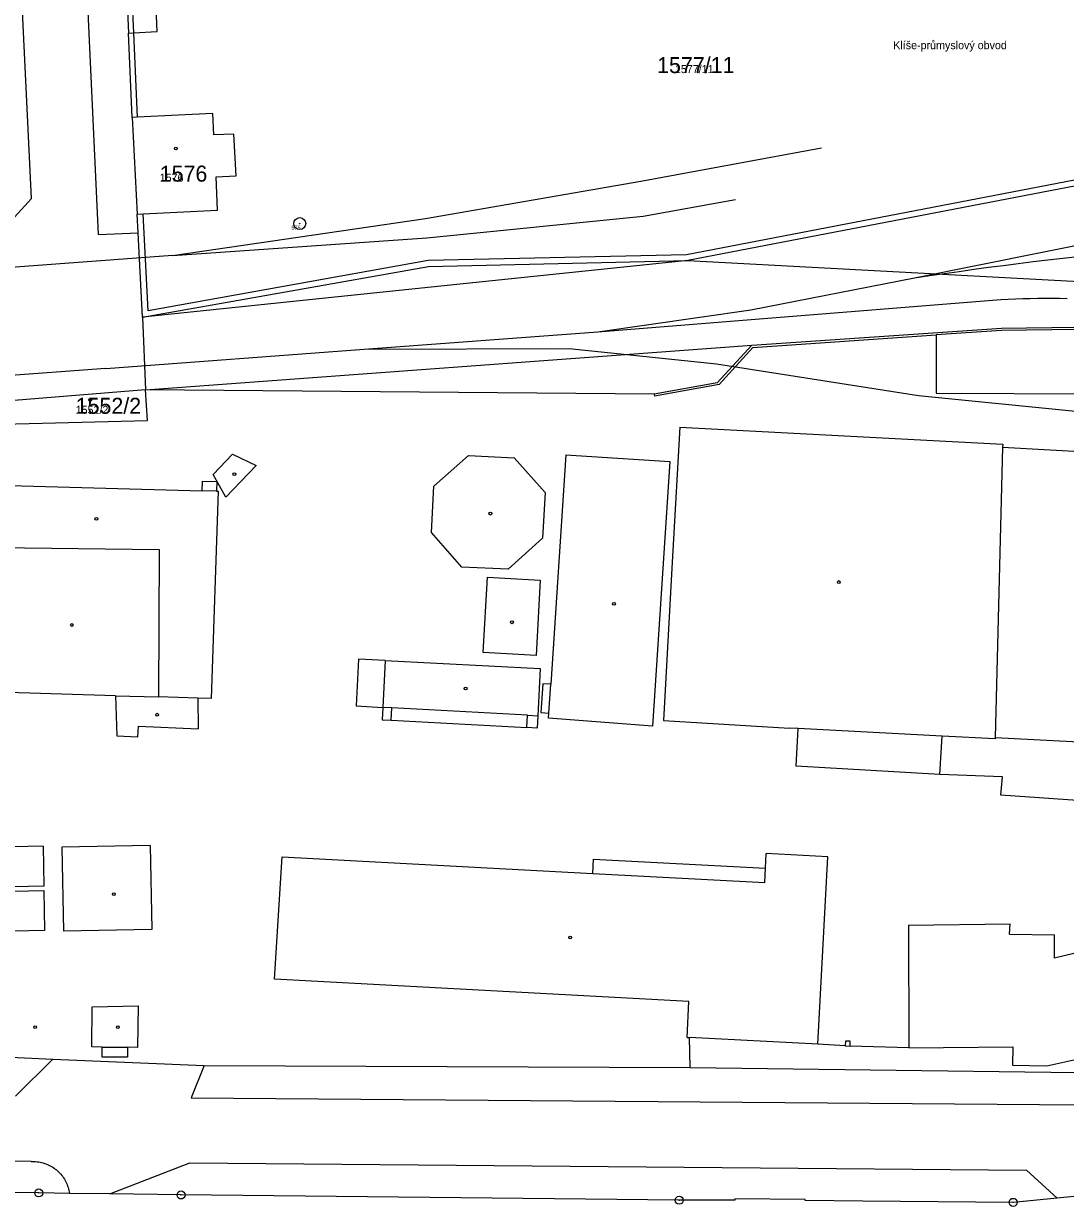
# Model space of a CAD drawing. Extents: x -763628 to -761565, y -976033 to -973833.
# Drawn here: x -763391.9 to -763261.7, y -975640.3 to -975492.5 of the extents above; entities that cross this region are included whole.
import ezdxf

# ---------------------------------------------------------------- set-up
doc = ezdxf.new("R2010")
doc.units = 0
for name, color, linetype in [('KN_cisla parcel 1000', 7, 'Continuous'), ('KN_cisla parcel 500', 7, 'Continuous'), ('KN_hranice parcel', 7, 'Continuous'), ('KN_hranice uzemi', 7, 'Continuous'), ('KN_koleje', 7, 'Continuous'), ('KN_popisy', 7, 'Continuous'), ('KN_vnitrni kresba parcel', 7, 'Continuous'), ('KN_znacky bodu BP', 7, 'Continuous'), ('KN_znacky budov', 7, 'Continuous')]:
    doc.layers.add(name, color=color, linetype=linetype)

msp = doc.modelspace()

# ---------------------------------------------------------------- linework, layer by layer
at = {"layer": 'KN_hranice parcel'}
for p, q in [((-763378.3, -975504.23), (-763378.77, -975493.68)), ((-763378.3, -975504.23), (-763377.7, -975516.3)), ((-763308.89, -975522.12), (-763377.01, -975529.18)), ((-763308.89, -975522.12), (-763242.24, -975525.66)), ((-763377.01, -975529.18), (-763376.67, -975538.28)), ((-763376.67, -975538.28), (-763394.61, -975539.71))]:
    msp.add_line(p, q, dxfattribs=at)
for points in [[(-763381.37, -975435.38), (-763380.88, -975446.49), (-763380.86, -975446.79), (-763378.77, -975493.68)], [(-763378.77, -975493.68), (-763378.16, -975493.64), (-763375.21, -975493.5), (-763375.58, -975484.65)], [(-763377.7, -975516.3), (-763376.95, -975516.26), (-763367.64, -975515.8), (-763367.84, -975511.66), (-763365.33, -975511.53), (-763365.6, -975506.32), (-763368.1, -975506.42), (-763368.24, -975503.73), (-763377.69, -975504.2), (-763378.3, -975504.23)], [(-763218.18, -975504.17), (-763226.98, -975506.37), (-763308.89, -975522.12)], [(-763377.01, -975529.18), (-763377.57, -975518.66), (-763377.7, -975516.3)], [(-763376.67, -975538.28), (-763300.88, -975532.7), (-763269.67, -975530.57), (-763260.26, -975530.43), (-763252.77, -975530.32), (-763248.93, -975531.26), (-763244.69, -975532.29), (-763227.99, -975536.37), (-763222.21, -975538.15), (-763213.8, -975541.43), (-763197.23, -975550.87), (-763194.83, -975552.62), (-763188.32, -975557.65), (-763181.07, -975564.15), (-763177.34, -975568.84), (-763170.88, -975576.97), (-763169.6, -975578.59), (-763167.92, -975580.99), (-763159.02, -975597.42)], [(-763394.61, -975539.71), (-763394.5, -975542.55), (-763376.4, -975542.1), (-763376.67, -975538.28)], [(-763396.59, -975622.57), (-763395.08, -975622.57), (-763395.09, -975621.64), (-763393.51, -975621.66), (-763388.25, -975621.88), (-763369.33, -975622.68), (-763308.6, -975622.95), (-763260.31, -975623.58), (-763248.84, -975621.11), (-763203.9, -975609.29), (-763182.94, -975603.69), (-763163.57, -975598.63), (-763159.02, -975597.42)]]:
    msp.add_lwpolyline(points, dxfattribs=at)
at = {"layer": 'KN_hranice uzemi'}
for p, q in [((-763390, -975638.61), (-763399.54, -975638.53)), ((-763368.4, -975638.91), (-763372.21, -975638.87)), ((-763309.96, -975639.52), (-763368.4, -975638.91)), ((-763268.23, -975639.79), (-763287.02, -975639.63)), ((-763262.71, -975639.25), (-763268.23, -975639.79))]:
    msp.add_line(p, q, dxfattribs=at)
for points in [[(-763250.49, -975637.76), (-763252.41, -975638.24), (-763254.64, -975638.46), (-763262.71, -975639.25)], [(-763372.21, -975638.87), (-763381.11, -975638.74), (-763386.17, -975638.67), (-763390, -975638.61)], [(-763287.02, -975639.63), (-763294.21, -975639.57), (-763294.21, -975639.43), (-763302.99, -975639.37), (-763302.99, -975639.52), (-763309.96, -975639.52)]]:
    msp.add_lwpolyline(points, dxfattribs=at)
at = {"layer": 'KN_koleje'}
for p, q in [((-763314.74, -975512.21), (-763292.16, -975508.02)), ((-763341.65, -975516.86), (-763314.74, -975512.21)), ((-763314.46, -975516.57), (-763302.91, -975514.49)), ((-763373.3, -975521.49), (-763341.65, -975516.86)), ((-763341.5, -975519.28), (-763314.46, -975516.57)), ((-763373.3, -975521.49), (-763341.5, -975519.28)), ((-763373.3, -975521.49), (-763429.9, -975525.67)), ((-763301.02, -975528.27), (-763280.54, -975524.27)), ((-763300.98, -975529.47), (-763269.78, -975526.98)), ((-763320.13, -975531.02), (-763301.02, -975528.27)), ((-763320.13, -975531.02), (-763300.98, -975529.47)), ((-763349.33, -975533.19), (-763320.13, -975531.02)), ((-763381.62, -975535.59), (-763349.33, -975533.19)), ((-763349.33, -975533.19), (-763323.7, -975533.12)), ((-763323.7, -975533.12), (-763305.28, -975535.01)), ((-763381.62, -975535.59), (-763415.7, -975538.15)), ((-763305.28, -975535.01), (-763280.07, -975538.98)), ((-763280.07, -975538.98), (-763260.03, -975540.99))]:
    msp.add_line(p, q, dxfattribs=at)
for points in [[(-763280.54, -975524.27), (-763256.73, -975519.47), (-763232.91, -975514.67), (-763209.1, -975509.86)], [(-763280.54, -975524.27), (-763278.69, -975523.99), (-763276.84, -975523.72), (-763274.99, -975523.46), (-763273.14, -975523.2), (-763271.29, -975522.95), (-763269.44, -975522.71), (-763267.59, -975522.48), (-763265.73, -975522.25), (-763263.88, -975522.03), (-763262.02, -975521.82), (-763260.16, -975521.61)], [(-763269.78, -975526.98), (-763268.86, -975526.93), (-763267.93, -975526.9), (-763267.01, -975526.87), (-763266.09, -975526.84), (-763265.16, -975526.83), (-763264.24, -975526.82), (-763263.32, -975526.82), (-763262.39, -975526.83), (-763261.47, -975526.84)]]:
    msp.add_lwpolyline(points, dxfattribs=at)
at = {"layer": 'KN_vnitrni kresba parcel'}
for p, q in [((-763390.88, -975514.34), (-763395.41, -975420.56)), ((-763382.52, -975518.86), (-763386.33, -975436.67)), ((-763380.27, -975446.71), (-763378.16, -975493.64)), ((-763378.16, -975493.64), (-763377.69, -975504.2)), ((-763227.12, -975505.63), (-763309.03, -975521.38)), ((-763395.56, -975519.43), (-763390.88, -975514.34)), ((-763376.3, -975528.39), (-763376.95, -975516.26)), ((-763382.52, -975518.86), (-763377.57, -975518.66)), ((-763309.03, -975521.38), (-763341.33, -975522.12)), ((-763377.01, -975529.18), (-763341.28, -975522.87)), ((-763341.33, -975522.12), (-763376.3, -975528.39)), ((-763341.28, -975522.87), (-763308.89, -975522.12)), ((-763300.74, -975532.99), (-763277.84, -975531.39)), ((-763277.84, -975531.39), (-763277.86, -975538.7)), ((-763269.67, -975530.87), (-763277.84, -975531.39)), ((-763260.26, -975530.73), (-763269.67, -975530.87)), ((-763300.88, -975532.7), (-763305.2, -975537.39)), ((-763300.74, -975532.99), (-763304.98, -975537.6)), ((-763305.2, -975537.39), (-763313.08, -975538.8)), ((-763304.98, -975537.6), (-763313.06, -975539.04)), ((-763313.08, -975538.8), (-763376.67, -975538.28)), ((-763313.08, -975538.8), (-763313.06, -975539.04)), ((-763277.86, -975538.7), (-763256.04, -975538.76)), ((-763309.89, -975542.95), (-763310.86, -975560.55)), ((-763309.89, -975542.95), (-763269.52, -975545.05)), ((-763269.52, -975545.05), (-763269.54, -975545.44)), ((-763368.18, -975548.83), (-763365.77, -975546.3)), ((-763365.77, -975546.3), (-763362.84, -975547.73)), ((-763340.63, -975550.3), (-763336.31, -975546.46)), ((-763336.31, -975546.46), (-763330.57, -975546.77)), ((-763324.14, -975546.38), (-763326, -975575.05)), ((-763324.14, -975546.38), (-763311.14, -975547.22)), ((-763269.54, -975545.44), (-763270.49, -975581.71)), ((-763269.54, -975545.44), (-763217.09, -975548.28)), ((-763362.84, -975547.73), (-763366.61, -975551.68)), ((-763330.57, -975546.77), (-763326.72, -975551.09)), ((-763311.14, -975547.22), (-763313.31, -975580.27)), ((-763366.61, -975551.68), (-763368.18, -975548.83)), ((-763398.08, -975550.12), (-763369.58, -975550.88)), ((-763369.58, -975550.88), (-763369.55, -975549.68)), ((-763367.78, -975550.93), (-763369.58, -975550.88)), ((-763369.55, -975549.68), (-763367.75, -975549.73)), ((-763367.58, -975550.94), (-763368.46, -975576.83)), ((-763367.75, -975549.73), (-763367.78, -975550.93)), ((-763367.78, -975550.93), (-763367.58, -975550.94)), ((-763340.92, -975556.09), (-763340.63, -975550.3)), ((-763326.72, -975551.09), (-763327.05, -975556.81)), ((-763337.13, -975560.41), (-763340.92, -975556.09)), ((-763327.05, -975556.81), (-763331.35, -975560.66)), ((-763398.31, -975557.91), (-763374.94, -975558.21)), ((-763374.94, -975558.21), (-763375.03, -975576.64)), ((-763331.35, -975560.66), (-763337.13, -975560.41)), ((-763310.86, -975560.55), (-763311.92, -975579.6)), ((-763334.46, -975571.07), (-763333.93, -975561.67)), ((-763333.93, -975561.67), (-763327.32, -975562.04)), ((-763327.32, -975562.04), (-763327.85, -975571.44)), ((-763327.85, -975571.44), (-763334.46, -975571.07)), ((-763350.04, -975571.9), (-763350.34, -975577.75)), ((-763346.69, -975572.07), (-763350.04, -975571.9)), ((-763346.69, -975572.07), (-763346.98, -975577.96)), ((-763346.69, -975572.07), (-763327.32, -975573.08)), ((-763327.32, -975573.08), (-763327.62, -975578.98)), ((-763380.39, -975576.48), (-763398.8, -975575.94)), ((-763327, -975574.98), (-763327.24, -975578.6)), ((-763326, -975575.05), (-763327, -975574.98)), ((-763326.24, -975578.67), (-763326, -975575.05)), ((-763380.39, -975576.48), (-763375.03, -975576.64)), ((-763380.39, -975576.48), (-763380.25, -975581.5)), ((-763370.13, -975576.78), (-763375.03, -975576.64)), ((-763370.13, -975576.78), (-763370.09, -975580.61)), ((-763368.46, -975576.83), (-763370.13, -975576.78)), ((-763350.34, -975577.75), (-763346.98, -975577.96)), ((-763346.98, -975577.96), (-763347.06, -975579.5)), ((-763345.86, -975578.02), (-763346.98, -975577.96)), ((-763345.94, -975579.56), (-763345.86, -975578.02)), ((-763328.93, -975578.91), (-763345.86, -975578.02)), ((-763329.01, -975580.45), (-763328.93, -975578.91)), ((-763328.93, -975578.91), (-763327.62, -975578.98)), ((-763327.62, -975578.98), (-763327.7, -975580.52)), ((-763327.24, -975578.6), (-763326.24, -975578.67)), ((-763326.28, -975579.3), (-763326.24, -975578.67)), ((-763377.6, -975581.61), (-763377.54, -975580.29)), ((-763377.54, -975580.29), (-763370.09, -975580.61)), ((-763347.06, -975579.5), (-763345.94, -975579.56)), ((-763345.94, -975579.56), (-763329.01, -975580.45)), ((-763327.7, -975580.52), (-763329.01, -975580.45)), ((-763313.31, -975580.27), (-763326.28, -975579.3)), ((-763311.92, -975579.6), (-763296.16, -975580.55)), ((-763295.11, -975580.6), (-763296.16, -975580.55)), ((-763295.33, -975585.27), (-763295.11, -975580.6)), ((-763277.11, -975581.52), (-763295.11, -975580.6)), ((-763380.25, -975581.5), (-763377.6, -975581.61)), ((-763277.4, -975586.35), (-763277.11, -975581.52)), ((-763270.49, -975581.86), (-763277.11, -975581.52)), ((-763270.49, -975581.71), (-763244.87, -975583.06)), ((-763270.49, -975581.71), (-763270.49, -975581.86)), ((-763277.4, -975586.35), (-763295.33, -975585.27)), ((-763269.56, -975586.62), (-763277.4, -975586.35)), ((-763269.76, -975588.9), (-763269.56, -975586.62)), ((-763245.32, -975590.59), (-763269.76, -975588.9)), ((-763389.46, -975595.29), (-763395.22, -975595.4)), ((-763389.46, -975595.29), (-763389.37, -975600.3)), ((-763376.07, -975595.19), (-763387.09, -975595.4)), ((-763387.09, -975595.4), (-763386.89, -975605.92)), ((-763376.07, -975595.19), (-763375.86, -975605.71)), ((-763360.55, -975611.92), (-763359.58, -975596.62)), ((-763359.58, -975596.62), (-763320.76, -975598.68)), ((-763320.76, -975598.68), (-763320.66, -975596.9)), ((-763320.66, -975596.9), (-763299.17, -975598.04)), ((-763299.17, -975598.04), (-763299.08, -975596.22)), ((-763291.38, -975596.61), (-763299.08, -975596.22)), ((-763292.62, -975620.04), (-763291.38, -975596.61)), ((-763206.95, -975595.79), (-763263.06, -975609.26)), ((-763299.27, -975599.82), (-763299.17, -975598.04)), ((-763320.76, -975598.68), (-763299.27, -975599.82)), ((-763389.37, -975600.3), (-763395.37, -975600.4)), ((-763395.36, -975600.94), (-763389.36, -975600.84)), ((-763389.36, -975600.84), (-763389.28, -975605.84)), ((-763375.86, -975605.71), (-763386.89, -975605.92)), ((-763281.31, -975605.15), (-763268.6, -975605.01)), ((-763281.31, -975605.15), (-763281.26, -975620.48)), ((-763268.7, -975606.3), (-763268.6, -975605.01)), ((-763389.28, -975605.84), (-763395.28, -975605.94)), ((-763268.7, -975606.3), (-763263.05, -975606.35)), ((-763263.06, -975609.26), (-763263.05, -975606.35)), ((-763264, -975622.73), (-763203.9, -975609.29)), ((-763308.74, -975614.7), (-763360.55, -975611.92)), ((-763383.36, -975620.37), (-763383.31, -975615.37)), ((-763383.31, -975615.37), (-763377.56, -975615.23)), ((-763377.56, -975615.23), (-763377.66, -975620.43)), ((-763308.97, -975619.18), (-763308.74, -975614.7)), ((-763382.06, -975620.38), (-763383.36, -975620.37)), ((-763382.07, -975621.63), (-763382.06, -975620.38)), ((-763382.06, -975620.38), (-763378.91, -975620.41)), ((-763378.91, -975620.41), (-763378.92, -975621.66)), ((-763377.66, -975620.43), (-763378.91, -975620.41)), ((-763308.97, -975619.18), (-763308.67, -975619.2)), ((-763308.6, -975622.95), (-763308.67, -975619.2)), ((-763292.62, -975620.04), (-763308.67, -975619.2)), ((-763289.21, -975620.23), (-763292.62, -975620.04)), ((-763289.18, -975619.63), (-763289.21, -975620.23)), ((-763289.21, -975620.23), (-763288.61, -975620.26)), ((-763288.58, -975619.66), (-763289.18, -975619.63)), ((-763288.61, -975620.26), (-763288.58, -975619.66)), ((-763281.26, -975620.48), (-763288.61, -975620.26)), ((-763281.26, -975620.48), (-763268.26, -975620.36)), ((-763268.26, -975620.36), (-763268.3, -975622.66)), ((-763388.25, -975621.88), (-763392.88, -975626.53)), ((-763378.92, -975621.66), (-763382.07, -975621.63)), ((-763369.33, -975622.68), (-763370.95, -975626.72)), ((-763268.3, -975622.66), (-763264, -975622.73)), ((-763370.95, -975626.72), (-763259.63, -975627.6)), ((-763390.95, -975634.7), (-763480.75, -975633.89)), ((-763381.11, -975638.74), (-763371.1, -975634.84)), ((-763371.1, -975634.84), (-763266.56, -975635.75)), ((-763266.56, -975635.75), (-763262.71, -975639.25))]:
    msp.add_line(p, q, dxfattribs=at)
msp.add_lwpolyline([(-763390.95, -975634.7), (-763390.76, -975634.69), (-763390.57, -975634.69), (-763390.38, -975634.7), (-763390.19, -975634.72), (-763390, -975634.74), (-763389.82, -975634.78), (-763389.63, -975634.82), (-763389.45, -975634.87), (-763389.27, -975634.92), (-763389.09, -975634.99), (-763388.91, -975635.06), (-763388.74, -975635.13), (-763388.57, -975635.22), (-763388.4, -975635.31), (-763388.24, -975635.41), (-763388.08, -975635.51), (-763387.93, -975635.63), (-763387.78, -975635.74), (-763387.64, -975635.87), (-763387.5, -975636), (-763387.36, -975636.14), (-763387.24, -975636.28), (-763387.12, -975636.42), (-763387, -975636.57), (-763386.89, -975636.73), (-763386.79, -975636.89), (-763386.7, -975637.06), (-763386.61, -975637.22), (-763386.53, -975637.4), (-763386.45, -975637.57), (-763386.39, -975637.75), (-763386.33, -975637.93), (-763386.28, -975638.11), (-763386.23, -975638.3), (-763386.2, -975638.48), (-763386.17, -975638.67)], dxfattribs=at)
at = {"layer": 'KN_znacky bodu BP'}
for centre, radius in [((-763357.38, -975517.5), 0.75), ((-763357.38, -975517.5), 0.03), ((-763390, -975638.61), 0.5), ((-763390, -975638.61), 0.0303), ((-763372.21, -975638.87), 0.5), ((-763372.21, -975638.87), 0.0303), ((-763309.96, -975639.52), 0.5), ((-763309.96, -975639.52), 0.0303), ((-763268.23, -975639.79), 0.5), ((-763268.23, -975639.79), 0.0303)]:
    msp.add_circle(centre, radius, dxfattribs=at)
at = {"layer": 'KN_znacky budov'}
for centre in [(-763372.86, -975508.1), (-763383.57, -975539.5), (-763365.55, -975548.81), (-763333.56, -975553.73), (-763382.79, -975554.39), (-763290.01, -975562.28), (-763318.11, -975565), (-763330.86, -975567.31), (-763385.86, -975567.65), (-763336.65, -975575.59), (-763375.2, -975578.86), (-763380.61, -975601.27), (-763323.58, -975606.7), (-763390.43, -975617.9), (-763380.1, -975617.9)]:
    msp.add_circle(centre, 0.175, dxfattribs=at)

# ---------------------------------------------------------------- texts
at = {"layer": 'KN_cisla parcel 1000'}
for s, p in [('1577/11', (-763312.72, -975498.69)), ('1576', (-763374.88, -975512.25)), ('1552/2', (-763385.38, -975541.26))]:
    msp.add_text(s, height=2, dxfattribs=at).set_placement(p)
at = {"layer": 'KN_cisla parcel 500'}
for s, p in [('1577/11', (-763310.5, -975498.69)), ('1576', (-763374.88, -975512.25)), ('1552/2', (-763385.38, -975541.26))]:
    msp.add_text(s, height=1, dxfattribs=at).set_placement(p)
at = {"layer": 'KN_popisy'}
msp.add_text('Klíše-průmyslový obvod', height=1, dxfattribs=at).set_placement((-763283.21, -975495.7))
at = {"layer": 'KN_znacky bodu BP'}
msp.add_text('575', height=0.5, dxfattribs=at).set_placement((-763358.42, -975518.25))

doc.saveas('drawing.dxf')
